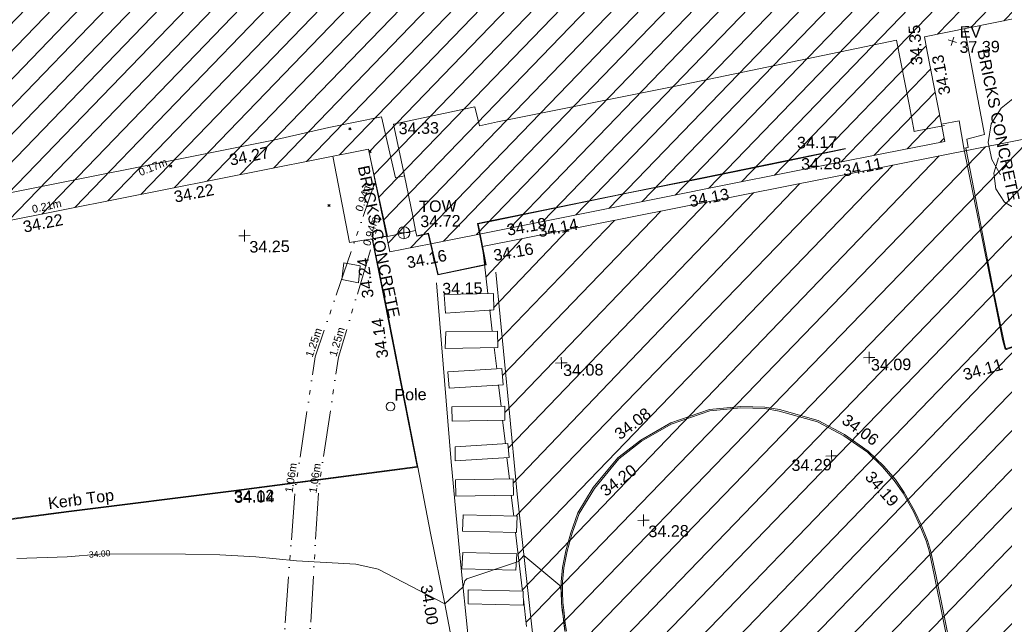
# Model space of a CAD drawing. Header units: millimetres. Extents: x -290717 to 520720, y -88450 to 287762.
# Tile 362 of 381: x 266482 to 298464, y 221090 to 240711. Entities that reach past the tile are written whole.
import ezdxf

# ---------------------------------------------------------------- set-up
doc = ezdxf.new("R2010")
doc.units = ezdxf.units.MM
for name, pattern in [('IMPORT-HIDDEN2 _3_', [4762.5, 3175, -1587.5]), ('IMPORT-UG_DRAINAGE_UNIDENTIFIED_QLB2 _2_', [2700, 1500, -300.0000000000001, 0, -250, 150, -300.0000000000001, 0, -200]), ('IMPORT-UG_ELEC_LV_QLB2 _2_', [2700, 1500, -300.0000000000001, 0, -250, 150, -300.0000000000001, 0, -200]), ('IMPORT-UG_ELEC_STREET LIGHTING_QLB2 _2_', [2700, 1500, -300.0000000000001, 0, -250, 150, -300.0000000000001, 0, -200])]:
    doc.linetypes.add(name, pattern=pattern)
for name, color, linetype, lineweight, true_color in [('00_TOPO_BUILDING_OUTLINE', 5, 'Continuous', 9, 0x0000ff), ('00_TOPO_EAVE', 7, 'Continuous', 9, 0x666666), ('00_TOPO_FURN_POLE', 7, 'Continuous', 9, 0x666666), ('00_TOPO_KERB_BOTTOM', 1, 'Continuous', 9, 0xff0000), ('00_TOPO_KERB_TOP', 7, 'Continuous', 9, 0xa500a5), ('00_TOPO_LEVEL_SPOT', 7, 'Continuous', 9, 0x666666), ('00_TOPO_ROAD_MARKING_WHITE_CONTINUOUS', 7, 'Continuous', 9, 0x999999), ('00_TOPO_TOP_OF_WALL', 7, 'Continuous', 9, 0x666666), ('00_TOPO_TREE', 7, 'Continuous', 9, 0x666666), ('00_TOPO_WALL', 7, 'Continuous', 9, 0x7c00a5), ('00_UAV_BUILDING_HATCH', 7, 'Continuous', 9, 0x999999), ('00_UAV_BUILDING_OUTLINE', 5, 'Continuous', 9, 0x0000ff), ('00_UAV_CONCRETE', 9, 'Continuous', 9, 0x808080), ('00_UAV_FURN_POLE', 7, 'Continuous', 9, 0x666666), ('00_UAV_KERB_BOTTOM', 1, 'Continuous', 9, 0xff0000), ('00_UAV_KERB_TOP', 7, 'Continuous', 9, 0xa500a5), ('00_UAV_LEVEL_SPOT', 7, 'Continuous', 9, 0x666666), ('01_DTM_CONTOUR_MNR', 7, 'Continuous', 9, 0xa5a552), ('01_DTM_CONTOUR_MNR_LABELS', 7, 'Continuous', 9, 0xa5a552), ('12333-PUM-2D-U-0001-C01 - Rev2_REVIT IMPORT_dwg', 7, 'Continuous', 9, 0x767676), ('PUM-CHAMBER EXTENTS', 6, 'IMPORT-HIDDEN2 _3_', 9, 0xff00ff), ('PUM-ELECTRIC-LV-QLB2', 1, 'IMPORT-UG_ELEC_LV_QLB2 _2_', 9, 0xff0000), ('PUM-UNABLE TO SURVEY', 190, 'Continuous', 9, 0x7f00ff), ('PUM-UNIDENTIFIED-QLB2', 150, 'IMPORT-UG_DRAINAGE_UNIDENTIFIED_QLB2 _2_', 9, 0x007fff), ('PUM-WATER-MH', 5, 'Continuous', 9, 0x0000ff)]:
    doc.layers.add(name, color=color, linetype=linetype, lineweight=lineweight, true_color=true_color)
for name, color, linetype, lineweight in [('00_TOPO_DRIVE_WAY', 7, 'Continuous', 9), ('00_TOPO_PEDASTRIAN', 7, 'Continuous', 9), ('00_UAV_DRIVE_WAY', 7, 'Continuous', 9), ('00_UAV_SURVEY_TEXT', 7, 'Continuous', 9), ('GEN-TEXT', 7, 'Continuous', 9)]:
    doc.layers.add(name, color=color, linetype=linetype, lineweight=lineweight)
doc.styles.add('Arial_1', font='arial.ttf', dxfattribs={"height": 250})
doc.styles.add('Swis721 Lt BT_1', font='swissl.ttf', dxfattribs={"height": 200})
doc.styles.add('Swis721 Lt BT_2', font='swissl.ttf', dxfattribs={"height": 375})

# ---------------------------------------------------------------- blocks, each defined once
blk = doc.blocks.new('12333-PUM-2D-U-0001-C01 - Rev2_REVIT IMPORT_dwg_CONIFEROUS_TREE_2-2077537-Site Location Plan Existing')
at = {"layer": '00_TOPO_TREE', "color": 254, "true_color": 0xcccccc, "flags": 128}
for points in [[(534204871.3972186, 725788131.5645847), (534205038.0422652, 725788687.0480734), (534205426.8807074, 725789075.8865155), (534205982.3641962, 725789298.0799109), (534206537.8476847, 725789242.531562), (534207037.7828246, 725788909.2414688)], [(534206371.2026382, 725789020.3381667), (534206815.5894291, 725789186.9832133), (534207371.0729178, 725789242.531562), (534207871.0080577, 725789131.4348644), (534208315.3948486, 725788909.2414688), (534208648.6849419, 725788575.9513756), (534208926.4266863, 725788131.5645847), (534209037.523384, 725787631.6294448)], [(534204371.4620788, 725785854.082281), (534204093.7203345, 725786354.0174208), (534203982.6236367, 725786909.5009096), (534204093.7203345, 725787520.532747), (534204427.0104277, 725788020.4678868), (534204871.3972186, 725788353.7579801), (534205426.8807074, 725788520.4030268)], [(534208482.0398953, 725788187.1129335), (534208870.8783374, 725788020.4678868), (534209204.1684307, 725787742.7261426), (534209370.8134772, 725787298.3393517), (534209315.2651283, 725786853.9525607), (534209093.0717329, 725786465.1141185)], [(534206926.6861269, 725787909.3711891), (534207371.0729178, 725787742.7261426), (534207704.3630111, 725787464.9843982)], [(534209037.523384, 725786965.0492584), (534209259.7167795, 725786520.6624674), (534209315.2651283, 725786020.7273275), (534209204.1684307, 725785520.7921878), (534208926.4266863, 725785076.4053967), (534208537.5882443, 725784798.6636523), (534208093.2014531, 725784576.4702568)], [(534205982.3641962, 725785798.533932), (534205649.0741029, 725786242.9207231), (534205593.525754, 725786742.8558629)], [(534205482.4290563, 725784632.0186057), (534204926.9455675, 725784687.5669546), (534204482.5587766, 725784965.308699), (534204204.8170322, 725785409.69549), (534204149.2686833, 725785909.6306299), (534204315.9137298, 725786409.5657697)], [(534208037.6531044, 725786020.7273275), (534207815.4597089, 725785631.8888854), (534207482.1696156, 725785354.1471411)], [(534207593.2663133, 725784354.2768614), (534207259.9762201, 725784076.5351171), (534206815.5894291, 725783909.8900704), (534206371.2026382, 725783854.3417215), (534205926.8158472, 725783909.8900704), (534205482.4290563, 725784132.0834658), (534205149.138963, 725784409.8252103), (534204926.9455675, 725784798.6636523)], [(534208482.0398953, 725784965.308699), (534208315.3948486, 725784465.3735591), (534207926.5564066, 725784132.0834658), (534207426.6212667, 725784020.9867682), (534206926.6861269, 725784243.1801636)]]:
    blk.add_lwpolyline(points, dxfattribs=at)
at = {"layer": '00_TOPO_TREE', "color": 254, "true_color": 0xcccccc}
blk.add_circle((534206704.4927314, 725786631.7591652), 171.3608206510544, dxfattribs=at)
blk = doc.blocks.new('12333-PUM-2D-U-0001-C01 - Rev2_REVIT IMPORT_dwg_MSL_Eaves_SYM_1-V20-Site Location Plan Existing')
at = {"layer": '00_TOPO_EAVE', "color": 254, "true_color": 0xcccccc}
for p, q in [((356.5791934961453, -116.0873754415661), (-356.5791934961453, 116.0873754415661)), ((-116.0873754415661, -356.5791934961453), (116.0873754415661, 356.5791934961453))]:
    blk.add_line(p, q, dxfattribs=at)
blk = doc.blocks.new('12333-PUM-2D-U-0001-C01 - Rev2_REVIT IMPORT_dwg_MM-2077200-Site Location Plan Existing')
at = {"layer": '00_TOPO_LEVEL_SPOT', "color": 254, "true_color": 0xcccccc, "flags": 128}
for points in [[(0, -500.0000000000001), (0, 0), (-500.0000000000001, 0)], [(500.0000000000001, 0), (0, 0), (0, 500.0000000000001)]]:
    blk.add_lwpolyline(points, dxfattribs=at)
blk = doc.blocks.new('12333-PUM-2D-U-0001-C01 - Rev2_REVIT IMPORT_dwg_TOW-2077202-Site Location Plan Existing')
at = {"layer": '00_TOPO_TOP_OF_WALL', "color": 254, "true_color": 0xcccccc, "flags": 128}
for points in [[(0, 525.0554400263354), (0, 0), (-525.0554401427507, 0)], [(525.0554401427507, 0), (0, 0), (0, -525.0554400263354)]]:
    blk.add_lwpolyline(points, dxfattribs=at)
at = {"layer": '00_TOPO_TOP_OF_WALL', "color": 254, "true_color": 0xcccccc}
blk.add_circle((0, 0), 525.0554401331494, dxfattribs=at)
blk = doc.blocks.new('12333-PUM-2D-U-0001-C01 - Rev2_REVIT IMPORT_dwg_POLE_2-2077241-Site Location Plan Existing')
at = {"layer": '00_TOPO_FURN_POLE', "color": 254, "true_color": 0xcccccc}
blk.add_circle((0, 0), 375.0000000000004, dxfattribs=at)
blk = doc.blocks.new('12333-PUM-2D-U-0001-C01 - Rev2_REVIT IMPORT_dwg_UAV-2077255-Site Location Plan Existing')
at = {"layer": '00_UAV_LEVEL_SPOT', "color": 254, "true_color": 0xcccccc, "flags": 128}
for points in [[(0, -500.0000000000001), (0, 0), (-500.0000000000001, 0)], [(500.0000000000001, 0), (0, 0), (0, 500.0000000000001)]]:
    blk.add_lwpolyline(points, dxfattribs=at)
blk = doc.blocks.new('12333-PUM-2D-U-0001-C01 - Rev2_REVIT IMPORT_dwg_MGS62954_T2_Galway_ITM_3d_Rev1-2077680-Site Location Plan Existing')
at = {"layer": '00_UAV_BUILDING_HATCH', "true_color": 0xcccccc}
h = blk.add_hatch(dxfattribs=at)
h.set_pattern_fill('FP_1', color=254, style=0, pattern_type=2)
h.set_pattern_definition([(45, (0, 0), (-441.9417382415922, 441.9417382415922), [])])
h.paths.add_polyline_path([(534124497.0780003, 725775488.5585), (534146780.0780002, 725779531.5585002), (534146621.0780001, 725780328.5585), (534183857.1075, 725787049.1125003), (534184497.1075001, 725783702.1125), (534202575.1075001, 725786975.1125001), (534201976.1075, 725790381.1125002), (534239197.0865, 725797194.0905001), (534239338.0865, 725796376.0905), (534261663.0865001, 725800388.0905), (534259564.2060555, 725811742.1253059), (534258677.2803518, 725812121.8622999), (534251257.0865, 725810806.0905002), (534250975.0865, 725812184.0905002), (534249213.0865, 725811873.0905002), (534249448.0865, 725810468.0905002), (534244617.0865, 725809642.0905), (534241121.0865001, 725828862.0905), (534229957.0865001, 725826793.0905), (534233411.0865, 725807582.0905), (534221779.0865001, 725805445.0905001), (534220752.0865, 725810867.0905), (534215719.0865001, 725809946.0905), (534216316.0865, 725806625.0905), (534217076.0865, 725806760.0905001), (534217446.0865, 725804662.0905001), (534205756.3195, 725802533.209), (534204628.3195001, 725808845.209), (534205810.3195, 725809078.2090002), (534204970.3195, 725813494.209), (534194424.3195001, 725811546.2090001), (534194268.3195001, 725812372.2090002), (534192207.3194999, 725812030.2090001), (534192421.3195001, 725810057.2090002), (534184208.6855001, 725808590.6470003), (534184063.6855001, 725809679.6470001), (534175719.6855001, 725808111.6470001), (534177568.6855001, 725797421.6470002), (534162796.3485001, 725794713.2465), (534162440.3485001, 725796856.2465003), (534164478.3485, 725797191.2465), (534163879.3485, 725800515.2465003), (534159002.3485, 725799595.2465), (534159605.3485, 725796262.2465003), (534160352.3485, 725796441.2465003), (534160696.3485, 725794215.2465001), (534156777.3485, 725793541.2465), (534156175.3485, 725796880.2465001), (534147633.3485, 725795342.2464999), (534144688.0165, 725811270.4695), (534133601.7440001, 725809323.8415002), (534137148.0780001, 725790044.5585), (534122321.078, 725787372.5585), (534123537.0795538, 725780731.4911917)])
at = {"layer": '00_TOPO_BUILDING_OUTLINE', "color": 254, "true_color": 0xcccccc, "flags": 128}
for points in [[(534188058.0828493, 725787861.187062), (534193919.1674864, 725788933.0934182), (534201065.6022689, 725790280.4810855), (534201448.2837999, 725788136.3355058), (534201583.8039866, 725787308.173642), (534201581.675512, 725787311.017859), (534202577.8800709, 725787493.7602345)], [(534124221.1284872, 725779064.0287179), (534124820.7444681, 725775822.0386165), (534125245.2836477, 725775899.9398292), (534125145.6166385, 725776478.4504373), (534133639.679585, 725778012.757823), (534141891.4203304, 725779511.1741732), (534145939.2929132, 725780299.3827997), (534146057.2373813, 725779612.1525271), (534146460.7820161, 725779700.4323335), (534146222.0326365, 725781148.1654723), (534160372.7522756, 725783695.0785174), (534180779.9572401, 725787396.425519), (534182578.9416649, 725787771.2733631), (534184302.538883, 725788093.9243823), (534184716.2891045, 725786103.2868761), (534185006.1492738, 725786161.2966199), (534184684.0027301, 725787845.464642), (534187334.220765, 725788363.5149004), (534187470.2676793, 725787737.9559948), (534188058.0828493, 725787861.187062)]]:
    blk.add_lwpolyline(points, dxfattribs=at)
at = {"layer": '00_TOPO_DRIVE_WAY', "color": 254, "true_color": 0xcccccc, "flags": 128}
blk.add_lwpolyline([(534186444.445821, 725761858.4987576), (534186652.1511036, 725762418.2491615), (534186888.5262551, 725763418.2892377), (534187116.6600798, 725764447.4201819), (534187125.9503548, 725766131.565474), (534186876.5301303, 725767650.666956), (534186545.4167679, 725769565.8924016), (534186082.1845883, 725772251.5999451), (534185653.1840692, 725774549.9895473), (534185282.300045, 725776699.5052701)], dxfattribs=at)
at = {"layer": '00_TOPO_KERB_BOTTOM', "color": 254, "true_color": 0xcccccc, "flags": 128}
for points in [[(534204072.3505474, 725781980.0414209), (534204344.2988632, 725780513.0959929), (534204398.3356233, 725780271.888628), (534204422.799918, 725780194.248275), (534204448.8928952, 725780184.3098364), (534204466.7426111, 725780188.2489874), (534204582.1832365, 725780222.7132096), (534205244.1786416, 725780442.0025787), (534205593.4637244, 725780582.3680601), (534206174.7003354, 725780766.1040282), (534207494.4048955, 725781183.732299), (534210938.4590564, 725782200.6370763), (534211842.9449664, 725782499.9395844), (534213796.2390592, 725783103.1835656), (534215355.2174491, 725783591.320547), (534217344.5374191, 725784212.5087959), (534221319.1176313, 725785446.6155466), (534223740.5102938, 725786209.5765588), (534227016.9258522, 725787226.5978897), (534228986.732711, 725787858.3891047)], [(534187935.8968223, 725784663.4813752), (534192340.7347817, 725785487.8449844), (534194614.2016724, 725785900.2535228), (534197272.6921846, 725786388.0136726), (534199349.374141, 725786787.368219)], [(534187935.8968223, 725784663.4813752), (534187372.7539521, 725784557.713435), (534187612.7504259, 725783226.2840396), (534186037.1740813, 725782925.3670722), (534185749.2462204, 725784267.2107875), (534185377.9479048, 725784192.5596375), (534185334.8048877, 725784385.471215)], [(534159081.7184864, 725773800.7949743), (534160591.2100607, 725773956.4887882), (534163250.4022995, 725774251.8050586), (534170234.5195389, 725775028.2004404), (534173918.4789092, 725775446.0606811), (534179294.2212099, 725776025.692972), (534185282.300045, 725776699.5052701), (534184313.4519444, 725782123.0247738), (534183938.0403972, 725784122.845869), (534184418.929028, 725784213.2392157)], [(534202513.2655396, 725770341.8004299), (534202047.3798684, 725772875.4862015), (534201884.9542094, 725773711.1773934), (534201789.4288257, 725774035.6620471), (534201595.5705535, 725774543.3399404), (534201387.7928857, 725775002.7283466), (534201060.6937317, 725775601.9352852), (534200783.5050026, 725776028.5993602), (534200404.1037351, 725776483.1593074), (534199916.5716348, 725776963.9989618), (534199155.7275035, 725777515.509442), (534198302.0189285, 725777985.9452618), (534197058.7765175, 725778362.5450776), (534196578.9967108, 725778449.1685762), (534195806.0105016, 725778486.6623293), (534194782.97023, 725778406.503271), (534193516.8241451, 725777991.2339697), (534192533.4780928, 725777455.8946048), (534191783.9455718, 725776893.092291), (534190965.7597488, 725775943.8211933), (534190451.4253638, 725775127.8446379), (534190214.5760021, 725774488.6145461), (534190038.6771314, 725773900.9283396), (534189919.6663465, 725773358.7713944), (534189870.0772591, 725772896.3482506), (534189865.456423, 725772557.9374964), (534189871.3146925, 725772234.0814176), (534189893.6391512, 725771976.7467979), (534189911.6946899, 725771770.9621509), (534189935.1131366, 725771552.986981), (534189965.3027198, 725771291.0339235)]]:
    blk.add_lwpolyline(points, dxfattribs=at)
at = {"layer": '00_TOPO_KERB_TOP', "color": 254, "true_color": 0xcccccc, "flags": 128}
for points in [[(534204099.7780478, 725781985.1260427), (534204371.6320732, 725780518.6892368), (534204425.2968485, 725780279.1423243), (534204444.0915765, 725780219.4950167), (534204464.5410746, 725780216.7031438), (534204573.8056788, 725780249.3235455), (534205235.2047407, 725780468.415373), (534205578.6072919, 725780615.3302073), (534206165.9028769, 725780804.3102233), (534207486.2464698, 725781210.408774), (534210930.1256051, 725782227.2618722), (534211834.4468226, 725782526.5098821), (534213787.9557915, 725783129.8202245), (534215346.8925742, 725783617.9441781), (534217336.2442555, 725784239.1423293), (534219735.1930901, 725784984.0156978), (534221310.7901458, 725785473.2384231), (534223732.1839392, 725786236.1997916), (534227008.5311952, 725787253.1999209), (534228978.2132745, 725787884.9511145)], [(534187932.5774466, 725784681.1548095), (534189436.4776093, 725784959.7855424), (534191520.9292775, 725785346.6761153), (534194729.6522738, 725785942.9791265), (534197323.4067069, 725786424.6213727), (534199345.5439326, 725786801.5575879)], [(534187932.5774466, 725784681.1548095), (534187351.8899478, 725784572.0916858), (534187591.896102, 725783240.6085863), (534186051.068105, 725782946.3281535), (534185763.1050253, 725784288.3360003), (534185380.78663, 725784211.6303064), (534185341.6773319, 725784386.8482188)], [(534159078.3704405, 725773828.5021414), (534160587.7848048, 725773984.1879917), (534163246.8988171, 725774279.4955747), (534170230.9929529, 725775055.8883882), (534173914.9848872, 725775473.7523224), (534179290.7359683, 725776053.3855599), (534185257.7272719, 725776724.8249707), (534184292.6028033, 725782127.4999365), (534183922.8093885, 725784136.6065189), (534184415.5369201, 725784230.1049981)], [(534202463.8057534, 725770332.1033509), (534201995.7500968, 725772865.5470542), (534201840.3906359, 725773700.3127769), (534201745.9839072, 725774020.9975367), (534201553.257608, 725774525.7110082), (534201346.7541409, 725774982.2822059), (534201021.3174471, 725775578.4437141), (534200746.5751333, 725776001.3421324), (534200370.3503534, 725776452.096336), (534199886.8701668, 725776928.9396982), (534199132.776659, 725777475.5568769), (534198285.6618643, 725777943.0826333), (534197050.5347154, 725778317.0516243), (534196577.4494343, 725778403.374006), (534195806.6950484, 725778440.8173121), (534194789.7399431, 725778360.9777806), (534193534.7602636, 725777948.4739947), (534192560.4118542, 725777418.6704596), (534191815.5879186, 725776859.8434998), (534191000.4576248, 725775913.8479203), (534190490.1357445, 725775102.8917446), (534190257.2839894, 725774471.5146215), (534190083.062176, 725773889.431541), (534189964.9558416, 725773351.394845), (534189915.8616649, 725772893.5867908), (534189911.279922, 725772558.0390751), (534189917.0966675, 725772236.4785311), (534189939.2836063, 725771980.729107), (534189957.2981163, 725771775.4120767), (534189980.6499349, 725771558.0570712), (534190010.6773456, 725771297.5111727)]]:
    blk.add_lwpolyline(points, dxfattribs=at)
at = {"layer": '00_TOPO_PEDASTRIAN', "color": 254, "true_color": 0xcccccc}
for p, q in [((534186269.7, 725781682.8000002), (534186231.6000001, 725782292.4)), ((534187831.8000001, 725782292.4), (534186231.6000001, 725782292.4)), ((534187831.8000001, 725781759), (534187831.8000001, 725782292.4)), ((534186269.7, 725781682.8000002), (534187831.8000001, 725781759)), ((534186231.6000001, 725780539.8000001), (534186269.7000001, 725781073.2)), ((534187946.1000001, 725781073.2000002), (534186269.7000001, 725781073.2)), ((534187946.1000001, 725780539.8000002), (534187946.1000001, 725781073.2000002)), ((534186231.6000001, 725780539.8000001), (534187946.1000001, 725780539.8000002)), ((534186307.8000001, 725779777.8000002), (534188060.4000001, 725779854.0000001)), ((534186307.8000001, 725779777.8000002), (534186345.9, 725779244.4000002)), ((534188060.4000001, 725779854.0000001), (534188098.5000001, 725779320.6000001)), ((534186345.9, 725779244.4000002), (534188098.5000001, 725779320.6000001)), ((534186422.1, 725778177.6), (534186422.1000001, 725778634.8000001)), ((534186422.1000001, 725778634.8000001), (534188136.6000001, 725778634.8000001)), ((534188136.6000001, 725778177.6), (534188136.6000001, 725778634.8000001)), ((534188136.6000001, 725778177.6), (534186422.1, 725778177.6)), ((534188212.8, 725777415.6), (534186498.3000002, 725777339.4)), ((534186498.3000001, 725776882.2000002), (534186498.3000002, 725777339.4)), ((534188250.9, 725776958.4000002), (534188212.8, 725777415.6)), ((534186498.3000001, 725776882.2000002), (534188250.9, 725776958.4000002)), ((534186498.3, 725775739.2000002), (534186498.3, 725776272.6000001)), ((534186498.3, 725776272.6000001), (534188365.2, 725776272.6)), ((534188365.2, 725775739.2), (534188365.2, 725776272.6)), ((534188365.2, 725775739.2), (534186498.3, 725775739.2000002)), ((534186688.8000001, 725774596.2000002), (534186726.9, 725775129.6)), ((534188479.5000002, 725775053.4), (534186726.9, 725775129.6)), ((534188441.4000001, 725774520.0000001), (534188479.5000002, 725775053.4)), ((534186688.8000001, 725774596.2000002), (534188441.4000001, 725774520.0000001)), ((534186650.7000001, 725773377.0000001), (534186688.8000001, 725773910.4000002)), ((534186688.8000001, 725773910.4000002), (534188441.4000001, 725773834.2000002)), ((534188403.3000002, 725773300.8000002), (534188441.4000001, 725773834.2000002)), ((534188403.3000002, 725773300.8000002), (534186650.7000001, 725773377.0000001)), ((534186841.2000002, 725772234.0000001), (534186841.2000001, 725772691.2000002)), ((534188631.9000001, 725772615.0000001), (534186841.2000001, 725772691.2000002)), ((534188631.9, 725772157.8000002), (534188631.9000001, 725772615.0000001)), ((534186841.2000002, 725772234.0000001), (534188631.9, 725772157.8000002))]:
    blk.add_line(p, q, dxfattribs=at)
at = {"layer": '00_TOPO_ROAD_MARKING_WHITE_CONTINUOUS', "color": 254, "true_color": 0xcccccc, "flags": 128}
for points in [[(534187920.0000001, 725782980), (534188270, 725778630), (534188490.0000001, 725775770), (534188950.0000001, 725770770.0000001), (534189260, 725767430.0000002), (534189510, 725763990.0000001), (534189680.0000002, 725761800.0000001), (534189900.0000001, 725759450.0000001), (534190100, 725757460.0000001), (534190220, 725755800.0000001), (534190300.0000001, 725754680.0000002), (534190410.0000001, 725753160.0000001), (534190530.0000001, 725751900.0000001)], [(534188240.0000001, 725751470), (534188140.0000001, 725753190.0000001), (534188000.0000001, 725754980), (534187870, 725756600.0000001), (534187829.671832, 725757392.0293423), (534187720, 725758800.0000001), (534187640, 725760030.0000001), (534187510, 725762020), (534187360, 725764410.0000001), (534187230, 725766060.0000001), (534187070.0000001, 725768310.0000001), (534186820.0000001, 725771160), (534186610, 725773610), (534186360.0000001, 725776850), (534185990, 725782670)]]:
    blk.add_lwpolyline(points, dxfattribs=at)
at = {"layer": '00_TOPO_WALL', "color": 254, "true_color": 0xcccccc, "flags": 128}
blk.add_lwpolyline([(534185006.1492738, 725786161.2966199), (534185263.7505907, 725784852.1930948), (534185341.9549416, 725784386.9038423), (534184421.1095001, 725784202.3977656), (534183943.7332617, 725786575.9436938)], dxfattribs=at)
at = {"layer": '00_UAV_BUILDING_OUTLINE', "color": 254, "true_color": 0xcccccc, "flags": 128}
blk.add_lwpolyline([(534206419.3527769, 725791194.4100847), (534201976.1075, 725790381.1125001), (534202059.7409394, 725789905.5607566), (534202575.1075, 725786975.1125001), (534200583.0496724, 725786614.4528435), (534195663.0590978, 725785723.6945102), (534190743.068523, 725784832.9361768), (534185823.0779483, 725783942.1778437), (534184497.1075, 725783702.1125001), (534183857.1075, 725787049.1125002), (534178936.6077407, 725786161.0348831), (534174016.1079816, 725785272.9572663), (534169095.6082222, 725784384.8796496), (534164175.1084629, 725783496.8020326), (534159254.6087038, 725782608.7244158), (534154334.1089444, 725781720.6467991), (534149413.6091853, 725780832.569182), (534146621.0780001, 725780328.5585), (534146780.0780001, 725779531.5585), (534145471.5569957, 725779294.1420649), (534140552.598896, 725778401.6523825)], dxfattribs=at)
at = {"layer": '00_UAV_CONCRETE', "color": 254, "true_color": 0xcccccc, "flags": 128}
for points in [[(534203190.1075, 725786741.1125), (534203336.021, 725786764.985), (534203294.021, 725787036.9850001), (534203869.0209999, 725787174.985), (534203283.1887781, 725790620.362413)], [(534182697.2121847, 725786839.768507), (534183191.1585, 725784032.7409999), (534183922.8093885, 725784136.6065189)]]:
    blk.add_lwpolyline(points, dxfattribs=at)
at = {"layer": '00_UAV_DRIVE_WAY', "color": 254, "true_color": 0xcccccc, "flags": 128}
blk.add_lwpolyline([(534202476.9685995, 725787533.1443777), (534203053.4032477, 725787629.5757968), (534203190.1075, 725786741.1125)], dxfattribs=at)
at = {"layer": '00_UAV_KERB_BOTTOM', "color": 254, "true_color": 0xcccccc}
blk.add_line((534204072.3505474, 725781980.0414209), (534203190.1075, 725786741.1125), dxfattribs=at)
at = {"layer": '00_UAV_KERB_TOP', "color": 254, "true_color": 0xcccccc}
blk.add_line((534204099.7780478, 725781985.1260427), (534203258.9357821, 725786753.8666204), dxfattribs=at)
at = {"layer": '01_DTM_CONTOUR_MNR', "color": 254, "true_color": 0xcccccc, "flags": 128}
blk.add_lwpolyline([(534189970, 725771290.0000001), (534189938.862069, 725771549.1034483), (534189910.0000001, 725771770), (534189890, 725771980), (534189872.5000002, 725772221.0714285), (534189870, 725772560.0000002), (534189818.8498856, 725772781.5763655), (534188670.0000001, 725773770.0000001), (534188500, 725773580.0000001), (534186808.8787298, 725773047.8946102), (534186745.67217, 725772985.9080188), (534186680.0000002, 725772790.0000001), (534186080.0000001, 725772250.0000001), (534183937.2353445, 725773417.0221381), (534183207.5364243, 725773587.6687354), (534181286.9548948, 725773734.1378438), (534179966.5007308, 725773887.7476863), (534178798.9117531, 725773968.5714288), (534177686.6812853, 725774006.2305734), (534175064.2890632, 725774068.6470673), (534174896.7851279, 725774058.2823077), (534173843.4824766, 725773993.1063541), (534172209.6830088, 725773965.1116096)], dxfattribs=at)
at = {"xscale": 0.375, "yscale": 0.375, "zscale": 0.375}
for name, p in [('12333-PUM-2D-U-0001-C01 - Rev2_REVIT IMPORT_dwg_MSL_Eaves_SYM_1-V20-Site Location Plan Existing', (534202882.5087165, 725790219.0479251)), ('12333-PUM-2D-U-0001-C01 - Rev2_REVIT IMPORT_dwg_MM-2077200-Site Location Plan Existing', (534179780.0000001, 725784310.0000001)), ('12333-PUM-2D-U-0001-C01 - Rev2_REVIT IMPORT_dwg_TOW-2077202-Site Location Plan Existing', (534184960.7174789, 725784315.8500673)), ('12333-PUM-2D-U-0001-C01 - Rev2_REVIT IMPORT_dwg_UAV-2077255-Site Location Plan Existing', (534190000.0000001, 725780000)), ('12333-PUM-2D-U-0001-C01 - Rev2_REVIT IMPORT_dwg_UAV-2077255-Site Location Plan Existing', (534200000.0000001, 725780000)), ('12333-PUM-2D-U-0001-C01 - Rev2_REVIT IMPORT_dwg_POLE_2-2077241-Site Location Plan Existing', (534184426.1585001, 725778680.741)), ('12333-PUM-2D-U-0001-C01 - Rev2_REVIT IMPORT_dwg_MM-2077200-Site Location Plan Existing', (534198723.0416445, 725776830.9902517)), ('12333-PUM-2D-U-0001-C01 - Rev2_REVIT IMPORT_dwg_MM-2077200-Site Location Plan Existing', (534192578.5962873, 725774848.4884566))]:
    blk.add_blockref(name, p, dxfattribs=at)
blk.add_blockref('12333-PUM-2D-U-0001-C01 - Rev2_REVIT IMPORT_dwg_CONIFEROUS_TREE_2-2077537-Site Location Plan Existing', (0, 0))
at = {"layer": '00_TOPO_BUILDING_OUTLINE', "color": 251, "true_color": 0x666666, "char_height": 375, "width": 1495.902363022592, "attachment_point": 1, "line_spacing_factor": 1.005061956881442, "style": 'Swis721 Lt BT_2'}
for s, insert, rotation in [('34.35', (534201526.1491054, 725789451.8116593), 92.92958246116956), ('34.27', (534179300.8428538, 725786957.4751074), 10.50981959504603)]:
    blk.add_mtext(s, dxfattribs=dict(at, insert=insert, rotation=rotation))
at = {"layer": '00_TOPO_BUILDING_OUTLINE', "color": 251, "true_color": 0x666666, "insert": (534184846.5747604, 725787888.5208532), "char_height": 375, "width": 1495.902363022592, "attachment_point": 1, "line_spacing_factor": 1.005061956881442, "style": 'Swis721 Lt BT_2'}
blk.add_mtext('34.33', dxfattribs=at)
at = {"layer": '00_TOPO_DRIVE_WAY', "color": 251, "true_color": 0x666666, "char_height": 375, "width": 1495.902363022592, "attachment_point": 1, "line_spacing_factor": 1.005061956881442, "style": 'Swis721 Lt BT_2'}
for s, insert, rotation in [('34.11', (534203003.9456344, 725779564.0048728), 15.121668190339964), ('34.00', (534185667.4045027, 725772904.9395489), 278.62479316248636)]:
    blk.add_mtext(s, dxfattribs=dict(at, insert=insert, rotation=rotation))
at = {"layer": '00_TOPO_EAVE', "char_height": 375, "attachment_point": 1, "line_spacing_factor": 1.005061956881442, "style": 'Swis721 Lt BT_2'}
for s, insert, width in [('EV', (534203123.329636, 725790700.922488), 736.078940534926), ('37.39', (534203107.2765624, 725790208.8805286), 1495.902363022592)]:
    blk.add_mtext(s, dxfattribs=dict(at, insert=insert, width=width))
at = {"layer": '00_TOPO_KERB_BOTTOM', "color": 251, "true_color": 0x666666, "char_height": 375, "width": 1495.902363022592, "attachment_point": 1, "line_spacing_factor": 1.005061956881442, "style": 'Swis721 Lt BT_2'}
for s, insert in [('34.17', (534197776.2910953, 725787202.7208756)), ('34.04', (534179294.2, 725776020.9296079))]:
    blk.add_mtext(s, dxfattribs=dict(at, insert=insert))
for s, insert, rotation in [('34.19', (534188273.3414751, 725784528.5223466), 9.144491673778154), ('34.14', (534184015.5071049, 725780230.6413898), 97.04128293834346), ('34.08', (534191638.2979491, 725777757.7114323), 36.24059141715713), ('34.06', (534199266.6886571, 725778209.9687927), 322.651832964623)]:
    blk.add_mtext(s, dxfattribs=dict(at, insert=insert, rotation=rotation))
at = {"layer": '00_TOPO_KERB_TOP', "color": 251, "true_color": 0x666666, "char_height": 375, "width": 1495.902363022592, "attachment_point": 1, "line_spacing_factor": 1.005061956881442, "style": 'Swis721 Lt BT_2'}
for s, insert in [('34.28', (534197898.4855838, 725786508.7695643)), ('34.12', (534179290.7, 725776048.6296079))]:
    blk.add_mtext(s, dxfattribs=dict(at, insert=insert))
at = {"layer": '00_TOPO_KERB_TOP', "color": 251, "true_color": 0x666666, "char_height": 375, "attachment_point": 1, "line_spacing_factor": 1.005061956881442, "style": 'Swis721 Lt BT_2'}
for s, insert, width, rotation in [('34.16', (534187828.5391877, 725783710.269697), 1495.902363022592, 9.144491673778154), ('34.24', (534183576.7459862, 725782193.8032635), 1495.902363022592, 97.04128293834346), ('34.20', (534191143.8414592, 725775925.1986256), 1495.902363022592, 36.24059141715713), ('Kerb Top', (534173229.6980559, 725775919.2478863), 2493.170605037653, 6.546853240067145), ('34.19', (534200054.8659313, 725776353.809635), 1495.902363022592, 310.5842009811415)]:
    blk.add_mtext(s, dxfattribs=dict(at, insert=insert, width=width, rotation=rotation))
at = {"layer": '00_TOPO_LEVEL_SPOT', "char_height": 375, "width": 1495.902363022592, "attachment_point": 1, "line_spacing_factor": 1.005061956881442, "style": 'Swis721 Lt BT_2'}
for s, insert in [('34.25', (534179932.8269378, 725784133.0039227)), ('34.29', (534197412.998248, 725776740.0114298)), ('34.28', (534192731.4269378, 725774671.5039227))]:
    blk.add_mtext(s, dxfattribs=dict(at, insert=insert))
at = {"layer": '00_TOPO_ROAD_MARKING_WHITE_CONTINUOUS', "color": 251, "true_color": 0x666666, "insert": (534186171.4948094, 725782665.2296079), "char_height": 375, "width": 1495.902363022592, "attachment_point": 1, "line_spacing_factor": 1.005061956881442, "style": 'Swis721 Lt BT_2'}
blk.add_mtext('34.15', dxfattribs=at)
at = {"layer": '00_TOPO_TOP_OF_WALL', "char_height": 375, "attachment_point": 1, "line_spacing_factor": 1.005061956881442, "style": 'Swis721 Lt BT_2'}
for s, insert, width in [('TOW', (534185471.4433873, 725785347.7543665), 1343.937678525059), ('34.72', (534185497.0360942, 725784861.8477563), 1495.902363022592)]:
    blk.add_mtext(s, dxfattribs=dict(at, insert=insert, width=width))
at = {"layer": '00_UAV_BUILDING_OUTLINE', "color": 251, "true_color": 0x666666, "char_height": 375, "width": 1495.902363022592, "attachment_point": 1, "line_spacing_factor": 1.005061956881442, "style": 'Swis721 Lt BT_2'}
for s, insert, rotation in [('34.13', (534202425.6550933, 725788453.6133568), 99.97438875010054), ('34.11', (534199212.3700951, 725786255.6280181), 10.262168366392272), ('34.22', (534177485.3109429, 725785788.4431895), 10.23090153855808), ('34.13', (534194212.9678828, 725785350.492304), 10.262168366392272), ('34.22', (534172564.8111837, 725784900.3655725), 10.230901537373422), ('34.14', (534189288.2176197, 725784458.8722347), 10.262168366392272), ('34.16', (534185004.7717608, 725783521.0670284), 10.26216837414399)]:
    blk.add_mtext(s, dxfattribs=dict(at, insert=insert, rotation=rotation))
at = {"layer": '00_UAV_FURN_POLE', "insert": (534184557.5000151, 725779249.7424831), "char_height": 375, "width": 1191.972994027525, "attachment_point": 1, "line_spacing_factor": 1.005061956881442, "style": 'Swis721 Lt BT_2'}
blk.add_mtext('Pole', dxfattribs=at)
at = {"layer": '00_UAV_LEVEL_SPOT', "char_height": 375, "width": 1495.902363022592, "attachment_point": 1, "line_spacing_factor": 1.005061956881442, "style": 'Swis721 Lt BT_2'}
for s, insert in [('34.08', (534190051.8765643, 725779949.1441548)), ('34.09', (534200051.8765643, 725779949.1441548))]:
    blk.add_mtext(s, dxfattribs=dict(at, insert=insert))
at = {"layer": '00_UAV_SURVEY_TEXT', "color": 251, "true_color": 0x666666, "char_height": 375, "width": 5617.944430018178, "attachment_point": 1, "line_spacing_factor": 1.005061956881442, "style": 'Swis721 Lt BT_2'}
for insert, rotation in [((534204051.2305341, 725789984.7844211), 280.67794344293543), ((534183865.7672869, 725786550.6053796), 280.57712352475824)]:
    blk.add_mtext('BRICKS CONCRETE', dxfattribs=dict(at, insert=insert, rotation=rotation))
at = {"layer": '01_DTM_CONTOUR_MNR_LABELS', "color": 251, "true_color": 0x666666, "insert": (534174890.2238525, 725774168.7154422), "char_height": 200, "width": 797.8007824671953, "attachment_point": 2, "rotation": 3.54081701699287, "line_spacing_factor": 1.005061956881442, "style": 'Swis721 Lt BT_1'}
blk.add_mtext('34.00', dxfattribs=at)
blk = doc.blocks.new('12333-PUM-2D-U-0001-C01 - Rev2_REVIT IMPORT_dwg-1620468-Site Location Plan Existing')
at = {"layer": 'PUM-CHAMBER EXTENTS', "true_color": 0xfff4d4}
h = blk.add_hatch(dxfattribs=at)
h.set_pattern_fill('FP_14', style=0, pattern_type=2)
h.set_pattern_definition([(45, (-533641079.65, -725615854.3560001), (-618.7184335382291, 618.7184335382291), [])])
h.paths.add_polyline_path([(548820.3501529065, 143595.6438214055), (598554.7265481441, 155705.0015586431), (665880.350152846, 173780.643821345), (683590.8699340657, 180379.6662089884), (684126.292145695, 185226.5029211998), (699646.6566527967, 190872.8378213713), (682988.0270851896, 214267.7933273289), (606098.2658213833, 215609.9091025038), (611594.7356529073, 198837.6438862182), (620808.8827925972, 194892.6093451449), (622809.8820558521, 181730.4029184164), (546425.3200724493, 167969.8622055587), (546575.8377649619, 166438.0438213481), (546752.1501529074, 166438.0438213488), (546742.8316869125, 165904.1892620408), (546628.8411191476, 165898.6287465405), (546695.6373264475, 165218.8438213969), (546866.4501528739, 165218.8438214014), (546857.1396212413, 164685.44382141), (546748.0496345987, 164685.443821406), (546816.1401362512, 163992.4868641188), (546980.7501529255, 163999.6438213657), (547018.8501528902, 163466.243821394), (546868.4915593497, 163459.7064912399), (546935.2364494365, 162780.4438213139), (547056.9501529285, 162780.4438213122), (547056.9501528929, 162323.2438213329), (546980.1612849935, 162323.2438213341), (547055.375663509, 161557.7871773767), (547133.1501528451, 161561.2438213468), (547171.2501528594, 161104.0438213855), (547100.264113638, 161100.9574718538), (547167.3480998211, 160418.2438213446), (547285.5501528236, 160418.2438213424), (547285.5501528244, 159884.8438213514), (547219.7604079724, 159884.8438213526), (547286.664106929, 159203.9649537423), (547399.8501529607, 159199.0438213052), (547361.7501529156, 158665.643821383), (547339.521844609, 158666.0318179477), (547526.6396990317, 156761.7336279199), (547552.250152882, 156760.6438213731), (547555.1797682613, 156471.2813760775), (547638.9409207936, 155618.8442227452), (547666.5501528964, 155617.6438213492), (547669.1799035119, 155311.102130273), (547744.1895742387, 154547.7287972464), (547818.950152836, 154550.8438213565), (547809.6327004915, 154017.0473340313), (547796.3901281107, 154016.4838203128), (547863.8113582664, 153330.3380382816), (547895.1501528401, 153331.6438213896), (547933.2501528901, 152798.2438213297), (547916.1638860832, 152797.5464226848), (547983.733439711, 152109.8911528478), (548047.5501528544, 152112.4438213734), (548085.6501528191, 151579.0438214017), (548036.0897145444, 151577.0614038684), (548096.0084987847, 150967.2680053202), (548123.7501529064, 150969.4438213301), (548161.850152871, 150436.0438213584), (548148.313419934, 150434.9608827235), (548720.0288377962, 144616.6137303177)])
h.paths.add_polyline_path([(507602.6006529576, 195456.4678212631), (521342.9320607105, 197371.1634294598), (539189.5091527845, 196672.9153214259), (560381.4725447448, 200828.819264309), (577694.2496529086, 209009.0883214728), (593968.6270046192, 215821.6327356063), (467149.496982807, 218035.2688842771), (468398.9507812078, 211588.5258330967), (490993.690740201, 198483.5081887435), (503467.5815323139, 197676.0129840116), (507337.4300206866, 195598.8028811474)])
at = {"layer": 'GEN-TEXT', "color": 253, "true_color": 0xaaaaaa}
for p, q in [((542149.9948138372, 171829.2884823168), (542220.7054919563, 171899.999160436)), ((542220.7054919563, 171829.2884823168), (542149.9948138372, 171899.999160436)), ((542866.705491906, 171076.2884822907), (542795.9948137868, 171146.9991604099)), ((542799.4499277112, 171079.7435962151), (542866.705491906, 171146.9991604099)), ((536308.9948138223, 170717.2884822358), (536379.7054919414, 170787.999160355)), ((536379.7054919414, 170717.2884822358), (536308.9948138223, 170787.999160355)), ((542902.9948138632, 170019.2884822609), (542973.7054919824, 170089.9991603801)), ((542973.7054919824, 170019.2884822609), (542902.9948138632, 170089.9991603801)), ((541425.9948137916, 169354.2884822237), (541496.7054919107, 169424.9991603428)), ((541496.7054919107, 169354.2884822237), (541425.9948137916, 169424.9991603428)), ((543072.9948137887, 168891.2884822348), (543143.7054919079, 168961.999160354)), ((543143.7054919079, 168891.2884822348), (543072.9948137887, 168961.999160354))]:
    blk.add_line(p, q, dxfattribs=at)
at = {"layer": 'PUM-UNABLE TO SURVEY', "color": 7, "true_color": 0xfff4d4}
for p, q in [((546628.8411191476, 165898.6287465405), (546695.6373264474, 165218.8438213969)), ((546748.0496345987, 164685.443821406), (546816.1401362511, 163992.4868641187)), ((546868.4915593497, 163459.7064912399), (546935.2364494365, 162780.4438213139)), ((546980.1612849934, 162323.243821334), (547055.3756635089, 161557.7871773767)), ((547100.264113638, 161100.9574718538), (547167.3480998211, 160418.2438213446)), ((547219.7604079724, 159884.8438213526), (547286.664106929, 159203.9649537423)), ((547339.464761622, 158666.6127514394), (547526.6396990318, 156761.7336279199)), ((547552.250152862, 156501.0960686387), (547638.9409207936, 155618.8442227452))]:
    blk.add_line(p, q, dxfattribs=at)
at = {"layer": 'PUM-UNABLE TO SURVEY', "color": 7, "true_color": 0xfff4d4, "flags": 128}
blk.add_lwpolyline([(618484.5562082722, 195887.7691272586), (620808.8827925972, 194892.6093451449), (622809.8820558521, 181730.4029184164), (546425.3200724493, 167969.8622055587), (546575.8377649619, 166438.0438213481)], dxfattribs=at)
at = {"layer": 'PUM-UNIDENTIFIED-QLB2', "color": 141, "true_color": 0xaad4ff, "flags": 128}
for points in [[(537599.8625254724, 129017.4823044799), (537384.3501529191, 130244.643821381), (537386.3501528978, 132561.6438213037), (537744.3501529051, 137249.6438213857), (538477.3501529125, 144069.6438213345), (539542.3501528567, 153069.6438213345), (540202.3501528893, 160182.6438213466), (540929.3501528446, 164487.6438212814), (542938.3501529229, 170054.6438213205)], [(538264.1237336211, 129017.7421963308), (538152.3501528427, 130345.6438212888), (538093.3501528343, 132651.6438213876), (538543.3501529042, 137256.643821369), (539246.3501528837, 144078.6438212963), (540416.3501529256, 153074.6438213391), (540960.35015292, 160145.6438213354), (541683.3501529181, 164464.6438213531), (543108.3501528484, 168926.6438212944)]]:
    blk.add_lwpolyline(points, dxfattribs=at)
at = {"layer": 'PUM-WATER-MH', "color": 161, "true_color": 0xaaaaff, "flags": 128}
blk.add_lwpolyline([(541912.5749816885, 167521.6438213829), (542445.5749817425, 167407.6438213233), (542372.5749816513, 166862.6438212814), (541839.5749815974, 166976.643821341)], close=True, dxfattribs=at)
blk.add_blockref('12333-PUM-2D-U-0001-C01 - Rev2_REVIT IMPORT_dwg_MGS62954_T2_Galway_ITM_3d_Rev1-2077680-Site Location Plan Existing', (-533641079.6498471, -725615854.3561786))
at = {"layer": 'PUM-ELECTRIC-LV-QLB2', "char_height": 250, "width": 1160.025439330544, "attachment_point": 2, "line_spacing_factor": 0.9417779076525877, "style": 'Arial_1'}
for s, insert, rotation in [('0.17m', (535718.8453317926, 170852.7871403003), 20.91348479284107), ('0.21m', (532270.1690027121, 169649.569268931), 11.018507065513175)]:
    blk.add_mtext(s, dxfattribs=dict(at, insert=insert, rotation=rotation))
at = {"layer": 'PUM-UNIDENTIFIED-QLB2', "char_height": 250, "width": 1160.025439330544, "attachment_point": 2, "line_spacing_factor": 0.9417779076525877, "style": 'Arial_1'}
for s, insert, rotation in [('0.94m', (542469.2290040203, 169690.5764851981), 70.15667329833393), ('0.94m', (542683.146252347, 168567.4233207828), 72.28841499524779), ('1.25m', (540771.9343746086, 164993.2456326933), 70.15667329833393), ('1.25m', (541524.862567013, 164999.3857078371), 72.28841499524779), ('1.06m', (539948.6805159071, 160596.6690004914), 80.41470251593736), ('1.06m', (540725.4557899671, 160570.3973771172), 80.4968090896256)]:
    blk.add_mtext(s, dxfattribs=dict(at, insert=insert, rotation=rotation))

msp = doc.modelspace()

# ---------------------------------------------------------------- block references
at = {"layer": '12333-PUM-2D-U-0001-C01 - Rev2_REVIT IMPORT_dwg', "color": 254, "linetype": 'IMPORT-UG_ELEC_STREET LIGHTING_QLB2 _2_', "true_color": 0xffd4d4, "rotation": 0.9999999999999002}
msp.add_blockref('12333-PUM-2D-U-0001-C01 - Rev2_REVIT IMPORT_dwg-1620468-Site Location Plan Existing', (-261895.0770586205, 55869.5817132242), dxfattribs=at)

doc.saveas('drawing.dxf')
